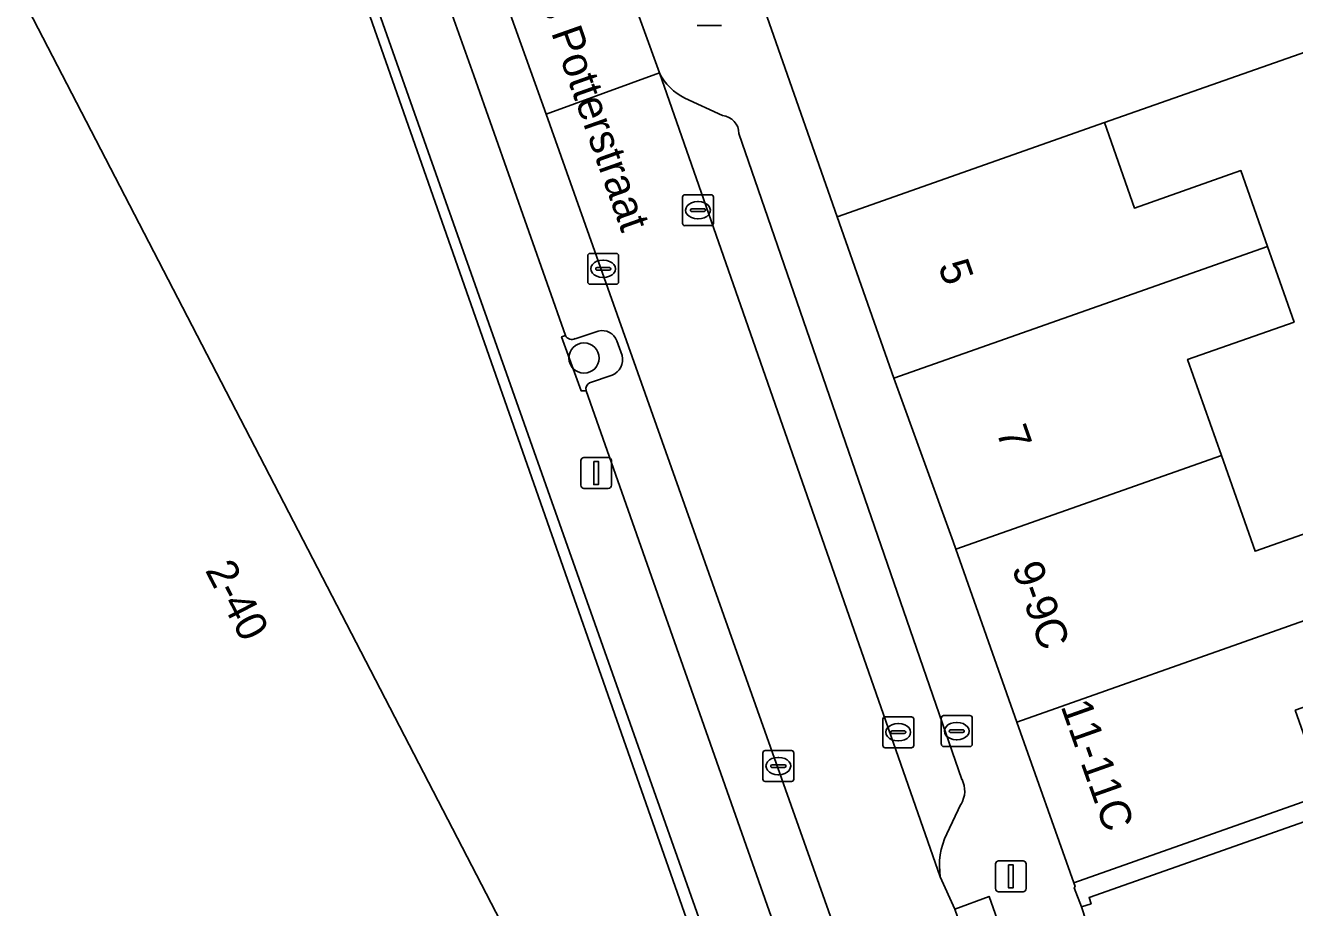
# Model space of a CAD drawing. Extents: x 162172 to 163187, y 382874 to 383685.
# Drawn here: x 162909.58 to 162950.68, y 383605.1 to 383633.67 of the extents above; entities that cross this region are included whole.
import ezdxf

# ---------------------------------------------------------------- set-up
doc = ezdxf.new("R2010")
doc.units = 0
for name, color, linetype in [('IMGEO_Boom', 7, 'Continuous'), ('IMGEO_Brandkraan', 7, 'Continuous'), ('IMGEO_Erf', 7, 'Continuous'), ('IMGEO_Fietspad_open', 7, 'Continuous'), ('IMGEO_Groenvoorziening', 7, 'Continuous'), ('IMGEO_Hek', 7, 'Continuous'), ('IMGEO_Kolk', 7, 'Continuous'), ('IMGEO_Lichtmast', 7, 'Continuous'), ('IMGEO_Openbare_ruimte_label', 7, 'Continuous'), ('IMGEO_Pand', 7, 'Continuous'), ('IMGEO_Pand_nummerreeks', 7, 'Continuous'), ('IMGEO_Pand_overbouw', 7, 'Continuous'), ('IMGEO_Parkeervlak_open', 7, 'Continuous'), ('IMGEO_Rijbaan_lokaal_open', 7, 'Continuous'), ('IMGEO_Voetgangersgebied_open', 7, 'Continuous'), ('IMGEO_Voetpad_open', 7, 'Continuous')]:
    doc.layers.add(name, color=color, linetype=linetype)

msp = doc.modelspace()

# ---------------------------------------------------------------- linework, layer by layer
at = {"layer": 'IMGEO_Boom'}
msp.add_circle((162927.671, 383622.896), 0.489, dxfattribs=at)
at = {"layer": 'IMGEO_Brandkraan'}
for p, q in [((162939.317, 383611.318), (162940.169, 383611.318)), ((162939.242, 383610.392), (162939.242, 383611.244)), ((162939.73, 383611.098), (162939.755, 383611.098)), ((162940.243, 383611.244), (162940.243, 383610.392)), ((162939.501, 383610.812), (162939.501, 383610.824)), ((162939.939, 383610.775), (162939.541, 383610.775)), ((162939.544, 383610.861), (162939.942, 383610.861)), ((162939.753, 383610.538), (162939.728, 383610.538)), ((162939.985, 383610.824), (162939.985, 383610.812)), ((162940.169, 383610.318), (162939.317, 383610.318))]:
    msp.add_line(p, q, dxfattribs=at)
for points in [[(162939.317, 383611.318), (162940.169, 383611.318)], [(162939.242, 383610.392), (162939.242, 383611.244)], [(162940.243, 383611.244), (162940.243, 383610.392)], [(162940.169, 383610.318), (162939.317, 383610.318)]]:
    msp.add_lwpolyline(points, dxfattribs=at)
for centre, radius, start, end in [((162939.319, 383611.242), 0.0765, 91.552, 178.448), ((162939.319, 383611.242), 0.0765, 91.552, 178.448), ((162940.167, 383611.242), 0.0765, 1.552, 88.448), ((162940.167, 383611.242), 0.0765, 1.552, 88.448), ((162939.541, 383610.821), 0.0403, 85.8775, 175.7526), ((162939.538, 383610.811), 0.0366, 178.938, 274.7102), ((162939.942, 383610.818), 0.043, 264.8664, 352.4533), ((162939.946, 383610.823), 0.0386, 1.7309, 96.639), ((162939.319, 383610.394), 0.0765, 181.552, 268.448), ((162939.319, 383610.394), 0.0765, 181.552, 268.448), ((162940.167, 383610.394), 0.0765, 271.552, 358.448), ((162940.167, 383610.394), 0.0765, 271.552, 358.448)]:
    msp.add_arc(centre, radius, start, end, dxfattribs=at)
for centre, major_axis, ratio, start_param, end_param in [((162939.729, 383610.818), (-0.387, 0.002), 0.722429, 4.712389, 7.853982), ((162939.754, 383610.818), (-0.39, 0.002), 0.717154, 1.570796, 4.712389)]:
    msp.add_ellipse(centre, major_axis=major_axis, ratio=ratio, start_param=start_param, end_param=end_param, dxfattribs=at)
at = {"layer": 'IMGEO_Erf'}
for points in [[(162912.895, 383575.736), (162934.401, 383595.019), (162934.766, 383595.346), (162933.743, 383598.117), (162918.551, 383641.102), (162918.27, 383641.001), (162916.808, 383645.252)], [(162959.416, 383635.76), (162944.523, 383630.524), (162945.497, 383627.753), (162948.942, 383628.964), (162949.804, 383626.512), (162950.665, 383624.061), (162947.218, 383622.85), (162948.31, 383619.744), (162949.401, 383616.639), (162952.841, 383617.849), (162951.88, 383620.584), (162957.448, 383622.541), (162959.282, 383617.323), (162961.115, 383612.107), (162961.873, 383612.374), (162964.355, 383613.233), (162967.006, 383614.882), (162969.172, 383615.655), (162974.036, 383617.22), (162984.986, 383620.655), (162985.325, 383620.803)]]:
    msp.add_lwpolyline(points, dxfattribs=at)
msp.add_lwpolyline([(162903.848, 383642.115), (162907.362, 383635.264), (162908.733, 383635.998), (162929.815, 383595.307), (162914.889, 383587.573), (162890.357, 383635.092)], close=True, dxfattribs=at)
at = {"layer": 'IMGEO_Fietspad_open'}
msp.add_lwpolyline([(162939.682, 383605.056), (162943.279, 383594.676), (162944.435, 383595.12), (162940.788, 383605.465)], close=True, dxfattribs=at)
at = {"layer": 'IMGEO_Groenvoorziening'}
for points in [[(162928.132, 383623.771), (162927.389, 383623.524)], [(162927.069, 383623.627), (162926.943, 383623.578), (162927.58, 383621.831), (162927.737, 383621.84)], [(162928.906, 383622.976), (162928.729, 383623.452)], [(162927.852, 383622.093), (162928.585, 383622.34)]]:
    msp.add_lwpolyline(points, dxfattribs=at)
for centre, radius, start, end in [((162928.255, 383623.282), 0.504, 19.6967, 104.0687), ((162927.279, 383623.732), 0.235, 206.501, 297.8148), ((162928.37, 383622.847), 0.551, 292.9217, 13.5166), ((162927.951, 383621.896), 0.221, 116.5313, 194.5808)]:
    msp.add_arc(centre, radius, start, end, dxfattribs=at)
at = {"layer": 'IMGEO_Hek'}
msp.add_lwpolyline([(162918.27, 383641.001), (162934.401, 383595.019)], dxfattribs=at)
at = {"layer": 'IMGEO_Kolk'}
for p, q in [((162930.936, 383628.183), (162931.788, 383628.183)), ((162930.861, 383627.257), (162930.861, 383628.109)), ((162931.349, 383627.963), (162931.374, 383627.963)), ((162931.862, 383628.109), (162931.862, 383627.257)), ((162931.12, 383627.677), (162931.12, 383627.689)), ((162931.558, 383627.64), (162931.16, 383627.64)), ((162931.163, 383627.726), (162931.561, 383627.726)), ((162931.372, 383627.403), (162931.347, 383627.403)), ((162931.604, 383627.689), (162931.604, 383627.677)), ((162931.788, 383627.183), (162930.936, 383627.183)), ((162927.792, 383625.36), (162927.792, 383626.212)), ((162927.867, 383626.286), (162928.719, 383626.286)), ((162928.793, 383626.212), (162928.793, 383625.36)), ((162928.051, 383625.78), (162928.051, 383625.792)), ((162928.489, 383625.743), (162928.091, 383625.743)), ((162928.094, 383625.829), (162928.492, 383625.829)), ((162928.28, 383626.066), (162928.305, 383626.066)), ((162928.535, 383625.792), (162928.535, 383625.78)), ((162928.719, 383625.286), (162927.867, 383625.286)), ((162928.303, 383625.506), (162928.278, 383625.506)), ((162937.347, 383610.354), (162937.347, 383611.206)), ((162937.422, 383611.28), (162938.274, 383611.28)), ((162937.835, 383611.06), (162937.86, 383611.06)), ((162938.348, 383611.206), (162938.348, 383610.354)), ((162937.606, 383610.774), (162937.606, 383610.786)), ((162938.044, 383610.737), (162937.646, 383610.737)), ((162937.649, 383610.823), (162938.047, 383610.823)), ((162937.858, 383610.5), (162937.833, 383610.5)), ((162938.09, 383610.786), (162938.09, 383610.774)), ((162933.464, 383609.26), (162933.464, 383610.112)), ((162933.539, 383610.186), (162934.391, 383610.186)), ((162934.465, 383610.112), (162934.465, 383609.26)), ((162938.274, 383610.28), (162937.422, 383610.28)), ((162933.723, 383609.68), (162933.723, 383609.692)), ((162933.766, 383609.729), (162934.164, 383609.729)), ((162933.952, 383609.966), (162933.977, 383609.966)), ((162934.207, 383609.692), (162934.207, 383609.68)), ((162934.161, 383609.643), (162933.763, 383609.643)), ((162933.975, 383609.406), (162933.95, 383609.406)), ((162934.391, 383609.186), (162933.539, 383609.186))]:
    msp.add_line(p, q, dxfattribs=at)
for points in [[(162930.936, 383628.183), (162931.788, 383628.183)], [(162930.861, 383627.257), (162930.861, 383628.109)], [(162931.862, 383628.109), (162931.862, 383627.257)], [(162931.788, 383627.183), (162930.936, 383627.183)], [(162927.792, 383625.36), (162927.792, 383626.212)], [(162927.867, 383626.286), (162928.719, 383626.286)], [(162928.793, 383626.212), (162928.793, 383625.36)], [(162928.719, 383625.286), (162927.867, 383625.286)], [(162937.347, 383610.354), (162937.347, 383611.206)], [(162937.422, 383611.28), (162938.274, 383611.28)], [(162938.348, 383611.206), (162938.348, 383610.354)], [(162933.464, 383609.26), (162933.464, 383610.112)], [(162933.539, 383610.186), (162934.391, 383610.186)], [(162934.465, 383610.112), (162934.465, 383609.26)], [(162938.274, 383610.28), (162937.422, 383610.28)], [(162934.391, 383609.186), (162933.539, 383609.186)]]:
    msp.add_lwpolyline(points, dxfattribs=at)
for centre, radius, start, end in [((162930.938, 383628.107), 0.0765, 91.552, 178.448), ((162930.938, 383628.107), 0.0765, 91.552, 178.448), ((162931.786, 383628.107), 0.0765, 1.552, 88.448), ((162931.786, 383628.107), 0.0765, 1.552, 88.448), ((162931.16, 383627.686), 0.0403, 85.8775, 175.7526), ((162931.157, 383627.676), 0.0366, 178.938, 274.7102), ((162931.561, 383627.683), 0.043, 264.8664, 352.4533), ((162931.565, 383627.688), 0.0386, 1.7309, 96.639), ((162930.938, 383627.259), 0.0765, 181.552, 268.448), ((162930.938, 383627.259), 0.0765, 181.552, 268.448), ((162931.786, 383627.259), 0.0765, 271.552, 358.448), ((162931.786, 383627.259), 0.0765, 271.552, 358.448), ((162927.869, 383626.21), 0.0765, 91.552, 178.448), ((162927.869, 383626.21), 0.0765, 91.552, 178.448), ((162928.717, 383626.21), 0.0765, 1.552, 88.448), ((162928.717, 383626.21), 0.0765, 1.552, 88.448), ((162928.091, 383625.789), 0.0403, 85.8775, 175.7526), ((162928.088, 383625.779), 0.0366, 178.938, 274.7102), ((162928.492, 383625.786), 0.043, 264.8664, 352.4533), ((162928.496, 383625.791), 0.0386, 1.7309, 96.639), ((162927.869, 383625.362), 0.0765, 181.552, 268.448), ((162927.869, 383625.362), 0.0765, 181.552, 268.448), ((162928.717, 383625.362), 0.0765, 271.552, 358.448), ((162928.717, 383625.362), 0.0765, 271.552, 358.448), ((162937.424, 383611.204), 0.0765, 91.552, 178.448), ((162937.424, 383611.204), 0.0765, 91.552, 178.448), ((162938.272, 383611.204), 0.0765, 1.552, 88.448), ((162938.272, 383611.204), 0.0765, 1.552, 88.448), ((162937.646, 383610.783), 0.0403, 85.8775, 175.7526), ((162937.643, 383610.773), 0.0366, 178.938, 274.7102), ((162938.047, 383610.78), 0.043, 264.8664, 352.4533), ((162938.051, 383610.785), 0.0386, 1.7309, 96.639), ((162933.541, 383610.11), 0.0765, 91.552, 178.448), ((162933.541, 383610.11), 0.0765, 91.552, 178.448), ((162934.389, 383610.11), 0.0765, 1.552, 88.448), ((162934.389, 383610.11), 0.0765, 1.552, 88.448), ((162937.424, 383610.356), 0.0765, 181.552, 268.448), ((162937.424, 383610.356), 0.0765, 181.552, 268.448), ((162938.272, 383610.356), 0.0765, 271.552, 358.448), ((162938.272, 383610.356), 0.0765, 271.552, 358.448), ((162933.763, 383609.689), 0.0403, 85.8775, 175.7526), ((162933.76, 383609.679), 0.0366, 178.938, 274.7102), ((162934.164, 383609.686), 0.043, 264.8664, 352.4533), ((162934.168, 383609.691), 0.0386, 1.7309, 96.639), ((162933.541, 383609.262), 0.0765, 181.552, 268.448), ((162933.541, 383609.262), 0.0765, 181.552, 268.448), ((162934.389, 383609.262), 0.0765, 271.552, 358.448), ((162934.389, 383609.262), 0.0765, 271.552, 358.448)]:
    msp.add_arc(centre, radius, start, end, dxfattribs=at)
for centre, major_axis, ratio, start_param, end_param in [((162931.348, 383627.683), (-0.387, 0.002), 0.722429, 4.712389, 7.853982), ((162931.373, 383627.683), (-0.39, 0.002), 0.717154, 1.570796, 4.712389), ((162928.279, 383625.786), (-0.387, 0.002), 0.722429, 4.712389, 7.853982), ((162928.304, 383625.786), (-0.39, 0.002), 0.717154, 1.570796, 4.712389), ((162937.834, 383610.78), (-0.387, 0.002), 0.722429, 4.712389, 7.853982), ((162937.859, 383610.78), (-0.39, 0.002), 0.717154, 1.570796, 4.712389), ((162933.951, 383609.686), (-0.387, 0.002), 0.722429, 4.712389, 7.853982), ((162933.976, 383609.686), (-0.39, 0.002), 0.717154, 1.570796, 4.712389)]:
    msp.add_ellipse(centre, major_axis=major_axis, ratio=ratio, start_param=start_param, end_param=end_param, dxfattribs=at)
at = {"layer": 'IMGEO_Lichtmast'}
for p, q in [((162932.127, 383633.667), (162931.337, 383633.667)), ((162931.337, 383633.667), (162932.127, 383633.667)), ((162927.567, 383618.776), (162927.567, 383619.576)), ((162927.567, 383619.576), (162927.567, 383618.776)), ((162927.667, 383619.676), (162928.457, 383619.676)), ((162928.457, 383619.676), (162927.667, 383619.676)), ((162928.557, 383619.576), (162928.557, 383618.776)), ((162928.557, 383618.776), (162928.557, 383619.576)), ((162928.457, 383618.676), (162927.667, 383618.676)), ((162927.667, 383618.676), (162928.457, 383618.676)), ((162940.998, 383605.716), (162940.998, 383606.516)), ((162940.998, 383606.516), (162940.998, 383605.716)), ((162941.098, 383606.616), (162941.888, 383606.616)), ((162941.888, 383606.616), (162941.098, 383606.616)), ((162941.988, 383606.516), (162941.988, 383605.716)), ((162941.988, 383605.716), (162941.988, 383606.516)), ((162941.888, 383605.616), (162941.098, 383605.616)), ((162941.098, 383605.616), (162941.888, 383605.616))]:
    msp.add_line(p, q, dxfattribs=at)
for points in [[(162927.987, 383619.551), (162928.137, 383619.551), (162928.137, 383618.801), (162927.987, 383618.801), (162927.987, 383619.551)], [(162941.418, 383606.491), (162941.568, 383606.491), (162941.568, 383605.741), (162941.418, 383605.741), (162941.418, 383606.491)]]:
    msp.add_lwpolyline(points, dxfattribs=at)
for centre, start, end in [((162927.667, 383619.576), 90, 180), ((162927.667, 383619.576), 90, 180), ((162928.457, 383619.576), 0, 90), ((162928.457, 383619.576), 360, 90), ((162927.667, 383618.776), 180, 270), ((162927.667, 383618.776), 180, 270), ((162928.457, 383618.776), 270, 0), ((162928.457, 383618.776), 270, 0), ((162941.098, 383606.516), 90, 180), ((162941.098, 383606.516), 90, 180), ((162941.888, 383606.516), 0, 90), ((162941.888, 383606.516), 360, 90), ((162941.098, 383605.716), 180, 270), ((162941.098, 383605.716), 180, 270), ((162941.888, 383605.716), 270, 0), ((162941.888, 383605.716), 270, 0)]:
    msp.add_arc(centre, 0.1, start, end, dxfattribs=at)
at = {"layer": 'IMGEO_Pand'}
for points in [[(162944.523, 383630.524), (162959.416, 383635.76), (162956.583, 383642.656), (162952.462, 383643.729), (162952.832, 383644.862), (162951.348, 383645.505), (162943.883, 383643.277), (162937.863, 383641.479), (162931.617, 383639.614), (162935.873, 383627.471)], [(162908.733, 383635.998), (162907.362, 383635.264), (162903.848, 383642.115), (162890.357, 383635.092), (162914.889, 383587.573), (162929.815, 383595.307)], [(162949.804, 383626.512), (162948.942, 383628.964), (162945.497, 383627.753), (162944.523, 383630.524), (162935.873, 383627.471), (162937.703, 383622.249)], [(162947.218, 383622.85), (162950.665, 383624.061), (162949.804, 383626.512), (162937.703, 383622.249), (162939.622, 383616.958), (162939.712, 383616.703), (162948.31, 383619.744)], [(162957.448, 383622.541), (162951.88, 383620.584), (162952.841, 383617.849), (162949.401, 383616.639), (162948.31, 383619.744), (162939.712, 383616.703), (162941.69, 383611.111), (162959.282, 383617.323)], [(162950.7, 383611.499), (162954.592, 383612.867), (162955.551, 383610.144), (162961.115, 383612.107), (162959.282, 383617.323), (162941.69, 383611.111), (162943.533, 383605.9), (162951.658, 383608.771)], [(162951.929, 383608.214), (162951.658, 383608.771), (162943.533, 383605.9), (162943.574, 383605.784), (162943.546, 383605.747), (162943.776, 383605.125), (162944.091, 383605.225), (162944.028, 383605.425)]]:
    msp.add_lwpolyline(points, close=True, dxfattribs=at)
at = {"layer": 'IMGEO_Pand_overbouw'}
msp.add_lwpolyline([(162951.929, 383608.214), (162944.028, 383605.425), (162944.091, 383605.225), (162943.776, 383605.125), (162943.934, 383604.661), (162945.618, 383599.913), (162953.973, 383604.011)], close=True, dxfattribs=at)
at = {"layer": 'IMGEO_Parkeervlak_open'}
for points in [[(162938.068, 383597.999), (162926.448, 383630.793), (162925.278, 383634.043), (162910.559, 383675.802)], [(162919.61, 383644.784), (162920.762, 383641.42), (162924.108, 383632.045), (162927.069, 383623.627)], [(162930.116, 383632.13), (162939.21, 383606.095)], [(162932.153, 383630.745), (162930.939, 383631.314)], [(162939.911, 383609.255), (162932.69, 383630.162)], [(162927.389, 383623.524), (162928.132, 383623.771)], [(162928.729, 383623.452), (162928.906, 383622.976)], [(162928.585, 383622.34), (162927.852, 383622.093)], [(162927.737, 383621.84), (162935.374, 383600.151)], [(162939.417, 383607.496), (162939.879, 383608.449)]]:
    msp.add_lwpolyline(points, dxfattribs=at)
for centre, radius, start, end in [((162931.691, 383632.896), 1.752, 205.9266, 244.5628), ((162932.102, 383630.16), 0.588, 0.2359, 85.0603), ((162928.255, 383623.282), 0.504, 19.6967, 104.0687), ((162927.279, 383623.732), 0.235, 206.501, 297.8148), ((162928.37, 383622.847), 0.551, 292.9217, 13.5166), ((162927.951, 383621.896), 0.221, 116.5313, 194.5808), ((162939.155, 383608.881), 0.844, 329.1641, 26.2888), ((162941.581, 383606.46), 2.399, 154.4289, 188.7616)]:
    msp.add_arc(centre, radius, start, end, dxfattribs=at)
at = {"layer": 'IMGEO_Rijbaan_lokaal_open'}
for points in [[(162929.059, 383635.054), (162928.98, 383635.304), (162925.278, 383634.043), (162926.448, 383630.793), (162930.116, 383632.13)], [(162930.116, 383632.13), (162926.448, 383630.793), (162938.068, 383597.999), (162938.371, 383597.201), (162938.59, 383596.568), (162943.279, 383594.676), (162939.682, 383605.056), (162939.21, 383606.095)]]:
    msp.add_lwpolyline(points, close=True, dxfattribs=at)
at = {"layer": 'IMGEO_Voetgangersgebied_open'}
msp.add_lwpolyline([(162985.325, 383620.803), (162984.986, 383620.655), (162974.036, 383617.22), (162969.172, 383615.655), (162967.006, 383614.882), (162964.355, 383613.233), (162961.873, 383612.374), (162961.115, 383612.107), (162955.551, 383610.144), (162951.658, 383608.771), (162951.929, 383608.214), (162944.028, 383605.425), (162944.091, 383605.225), (162943.776, 383605.125), (162943.934, 383604.661), (162945.617, 383599.915), (162968.832, 383611.295), (162969.854, 383609.262), (162970.57, 383607.834), (162985.005, 383614.906), (162989.761, 383612.076)], dxfattribs=at)
at = {"layer": 'IMGEO_Voetpad_open'}
for points in [[(162910.559, 383675.802), (162909.36, 383679.242), (162905.854, 383676.941), (162917.022, 383645.318), (162916.808, 383645.252), (162918.27, 383641.001), (162918.551, 383641.102), (162933.743, 383598.117), (162934.766, 383595.346), (162938.068, 383597.999)], [(162947.224, 383595.624), (162947.13, 383595.591), (162945.617, 383599.915), (162943.934, 383604.661), (162943.776, 383605.125), (162943.546, 383605.747), (162943.574, 383605.784), (162943.533, 383605.9), (162941.69, 383611.111), (162939.712, 383616.703), (162939.622, 383616.958), (162937.703, 383622.249), (162935.873, 383627.471), (162931.617, 383639.614), (162920.012, 383672.731), (162917.827, 383671.294)], [(162935.374, 383600.151), (162927.737, 383621.84), (162927.58, 383621.831), (162926.943, 383623.578), (162927.069, 383623.627), (162924.108, 383632.045), (162920.762, 383641.42), (162919.61, 383644.784), (162919.45, 383644.796), (162918.789, 383646.566), (162918.944, 383646.64), (162917.176, 383651.593)], [(162929.647, 383637.503), (162929.113, 383636.577), (162928.989, 383636.153), (162928.98, 383635.304), (162929.059, 383635.054), (162930.116, 383632.13)], [(162930.939, 383631.314), (162932.153, 383630.745)], [(162932.69, 383630.162), (162939.911, 383609.255)], [(162939.879, 383608.449), (162939.417, 383607.496)], [(162939.21, 383606.095), (162939.682, 383605.056), (162940.788, 383605.465), (162944.435, 383595.12), (162943.279, 383594.676)]]:
    msp.add_lwpolyline(points, dxfattribs=at)
for centre, radius, start, end in [((162931.691, 383632.896), 1.752, 205.9266, 244.5628), ((162932.102, 383630.16), 0.588, 0.2359, 85.0603), ((162939.155, 383608.881), 0.844, 329.1641, 26.2888), ((162941.581, 383606.46), 2.399, 154.4289, 188.7616)]:
    msp.add_arc(centre, radius, start, end, dxfattribs=at)

# ---------------------------------------------------------------- texts
at = {"layer": 'IMGEO_Openbare_ruimte_label'}
msp.add_text('Paulus Potterstraat', height=1, rotation=289.4496, dxfattribs=at).set_placement((162925.112, 383637.647))
at = {"layer": 'IMGEO_Pand_nummerreeks'}
for s, rotation, p in [('5', 289.3467, (162939.129, 383625.885)), ('7', 289.3486, (162941.012, 383620.522)), ('2-40', 297.3881, (162915.387, 383616.028)), ('9-9C', 289.4804, (162941.515, 383616.103)), ('11-11C', 289.4746, (162943.099, 383611.627))]:
    msp.add_text(s, height=1, rotation=rotation, dxfattribs=at).set_placement(p)

doc.saveas('drawing.dxf')
